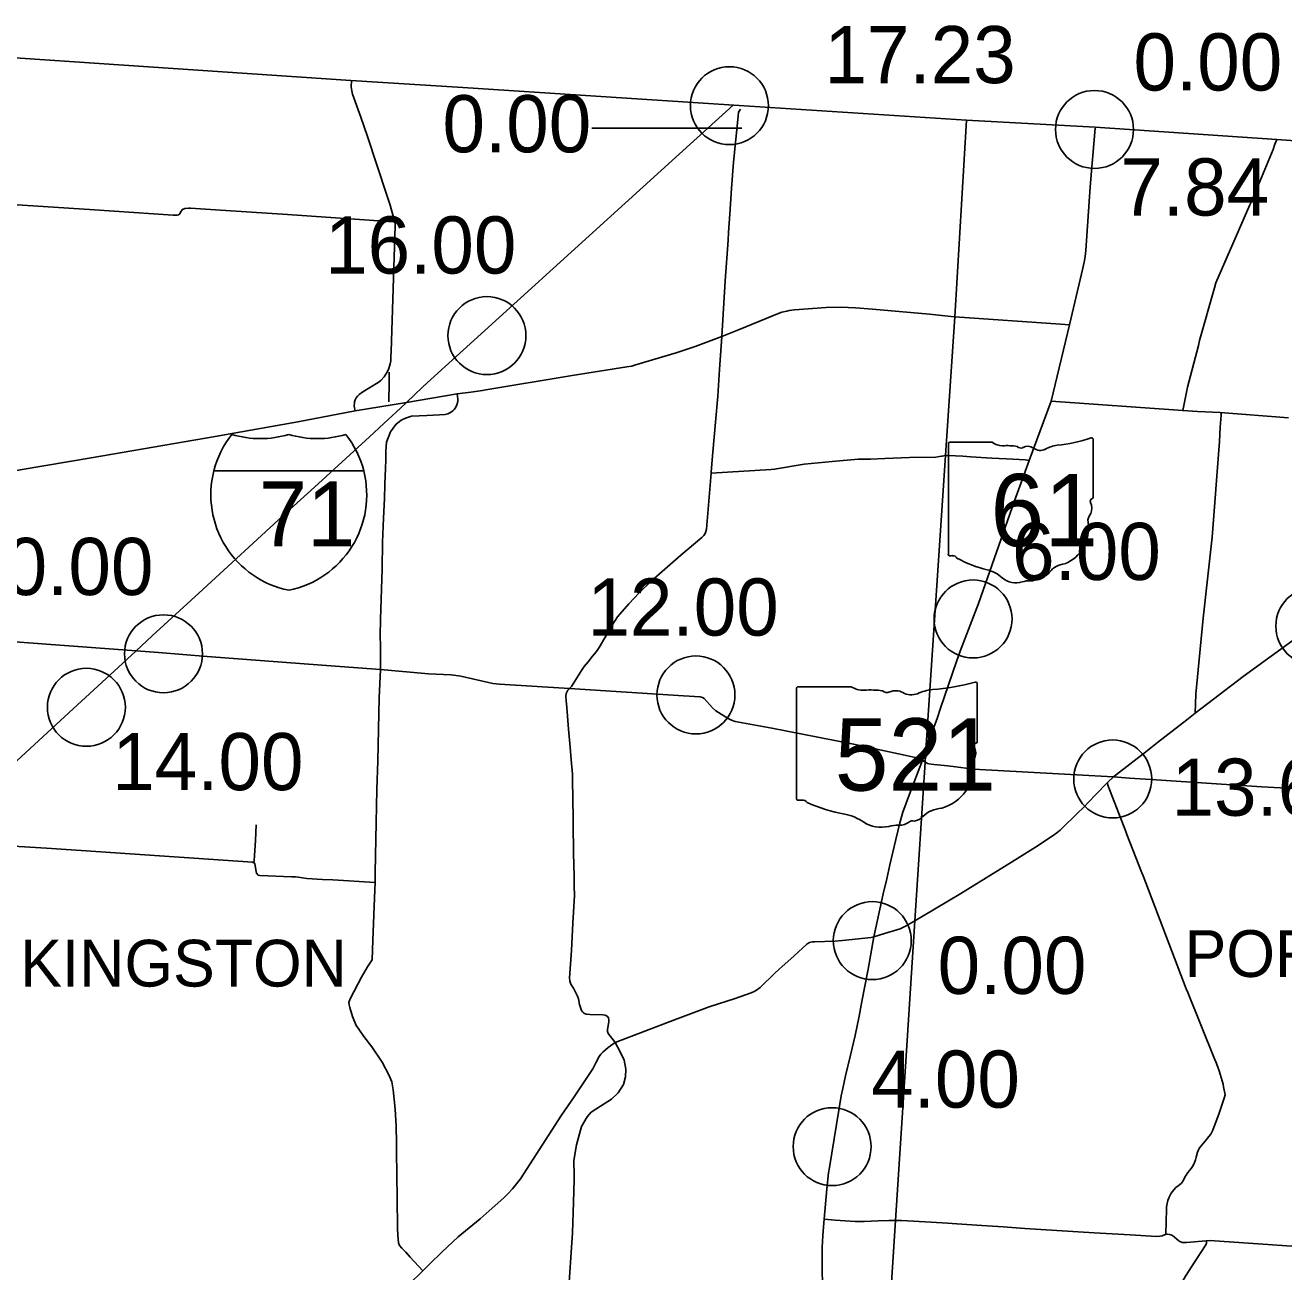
# Model space of a CAD drawing. Extents: x 1597222 to 1925846, y 496284 to 911751.
# Drawn here: x 1855559 to 1879776, y 835395 to 859388 of the extents above; entities that cross this region are included whole.
import ezdxf

# ---------------------------------------------------------------- set-up
doc = ezdxf.new("R2010")
doc.units = 0
for name, color, linetype in [('Default', 7, 'Continuous'), ('GM_X_County', 7, 'Continuous'), ('GM_X_County_Road', 7, 'Continuous'), ('GM_X_Interstate_Route', 7, 'Continuous'), ('GM_X_Interstate_Shield', 7, 'Continuous'), ('GM_X_State_Route', 7, 'Continuous'), ('GM_X_State_Shield', 7, 'Continuous'), ('GM_X_Township', 7, 'Continuous'), ('GM_X_Township_Road', 7, 'Continuous'), ('GM_X_Township_Text', 7, 'Continuous')]:
    doc.layers.add(name, color=color, linetype=linetype)

msp = doc.modelspace()

# ---------------------------------------------------------------- linework, layer by layer
at = {"layer": 'Default'}
for centre in [(1869109, 857839), (1869109, 857839), (1876133, 857381), (1876133, 857381), (1864443, 853414), (1873797, 847960), (1880372, 847822), (1858220, 847290), (1868464, 846498), (1856736, 846260), (1876484, 844881), (1871858, 841769), (1871085, 837804)]:
    msp.add_circle(centre, 750, dxfattribs=at)
at = {"layer": 'GM_X_County'}
msp.add_lwpolyline([(1850615, 859080), (1861827, 858324), (1863977, 858188), (1869100, 857855), (1873671, 857558), (1876143, 857428), (1879641, 857188), (1882352, 856998), (1886895, 856734), (1890695, 856480), (1891588, 856432), (1891937, 856405), (1896895, 856116), (1900228, 855908), (1900008, 852727), (1899571, 846055), (1899210, 840637), (1899208, 840537), (1899202, 840435), (1898887, 835373)], dxfattribs=at)
at = {"layer": 'GM_X_County_Road'}
for points in [[(1878069, 846144), (1878085, 846512), (1878125, 846983), (1878226, 847978), (1878395, 849532), (1878536, 851373), (1878554, 851651), (1878570, 851880), (1878570, 851906), (1878562, 851922), (1878551, 851936), (1878115, 851952), (1877831, 851971), (1877925, 852422), (1878131, 853220), (1878152, 853318), (1878443, 854333), (1878470, 854429), (1879125, 855929), (1879153, 855993), (1879536, 856921), (1879568, 856998), (1879605, 857097), (1879641, 857189)], [(1864382, 852364), (1866086, 852648), (1867135, 852815), (1867230, 852828), (1867285, 852844), (1868084, 853084), (1868453, 853203), (1868961, 853395), (1869281, 853526), (1870063, 853845), (1870117, 853862), (1870213, 853886), (1870261, 853896), (1870358, 853911), (1870972, 853957), (1871252, 853958), (1871532, 853946), (1871862, 853920), (1872960, 853823), (1873374, 853784)], [(1873374, 853784), (1873447, 853777), (1875479, 853633), (1875652, 853621)], [(1861908, 851967), (1862897, 852129), (1863869, 852294), (1864131, 852325), (1864358, 852360), (1864382, 852364)], [(1862398, 846985), (1862393, 847427), (1862390, 847645), (1862398, 847952), (1862426, 848926), (1862437, 849437), (1862456, 849903), (1862475, 850277), (1862478, 850547), (1862493, 850863), (1862501, 851015), (1862495, 851192), (1862512, 851365), (1862591, 851559), (1862689, 851703), (1862793, 851783), (1862874, 851825), (1862991, 851861), (1863286, 851873), (1863528, 851886), (1863641, 851896), (1863689, 851908), (1863745, 851933), (1863788, 851965), (1863815, 851990), (1863841, 852025), (1863866, 852082), (1863882, 852144), (1863886, 852190), (1863869, 852294)], [(1851992, 850242), (1853696, 850524), (1855503, 850836), (1856828, 851059), (1859214, 851472), (1860807, 851754), (1861908, 851967)], [(1863210, 835416), (1863210, 835416), (1862967, 835675), (1862884, 835775), (1862803, 835851), (1862761, 835902), (1862743, 835950), (1862731, 836098), (1862723, 836235), (1862716, 836815), (1862701, 837711), (1862701, 837868), (1862696, 838200), (1862676, 838527), (1862640, 838898), (1862616, 839053), (1862562, 839171), (1862430, 839430), (1862228, 839726), (1862076, 839926), (1861976, 840068), (1861929, 840138), (1861858, 840312), (1861805, 840480), (1861790, 840535), (1861787, 840580), (1861813, 840652), (1862029, 841063), (1862144, 841266), (1862236, 841398), (1862246, 841780), (1862289, 842748), (1862292, 842889), (1862296, 843070), (1862302, 843409), (1862314, 844036), (1862323, 844679), (1862341, 845231), (1862369, 846442), (1862398, 846985)], [(1876497, 844924), (1876809, 844899), (1877320, 844863), (1879351, 844730), (1880430, 844669)], [(1870933, 836411), (1871002, 836403), (1871142, 836391), (1871530, 836366), (1871699, 836364), (1871833, 836370), (1871969, 836377), (1872176, 836385), (1872306, 836385), (1872331, 836384)], [(1872331, 836384), (1872418, 836383), (1872993, 836351), (1873307, 836333), (1873487, 836321), (1873966, 836289), (1874379, 836263), (1874795, 836230), (1876128, 836148), (1876819, 836105), (1877326, 836075), (1877391, 836079), (1877434, 836089), (1877480, 836104), (1877504, 836111), (1877539, 836118), (1877542, 836118), (1877573, 836116), (1877603, 836108), (1877631, 836094), (1877756, 835993), (1877776, 835979), (1877806, 835965), (1877821, 835960), (1877854, 835956), (1877887, 835957), (1877903, 835960), (1878279, 835990)], [(1862419, 834675), (1862636, 834868), (1862770, 834990), (1862946, 835159), (1863210, 835416)]]:
    msp.add_lwpolyline(points, dxfattribs=at)
at = {"layer": 'GM_X_Interstate_Route'}
for points in [[(1863205, 852422), (1863294, 852506), (1869179, 857847)], [(1862551, 851804), (1862690, 851932), (1862897, 852129), (1863205, 852422)], [(1858003, 847635), (1858079, 847705), (1858902, 848457), (1860588, 850008), (1861123, 850496), (1862182, 851466), (1862551, 851804)], [(1857351, 847028), (1857695, 847346), (1858003, 847635)], [(1853497, 843457), (1854091, 844035), (1854810, 844689), (1856408, 846161), (1857196, 846884), (1857351, 847028)]]:
    msp.add_lwpolyline(points, dxfattribs=at)
at = {"layer": 'GM_X_Interstate_Shield'}
for p, q in [((1866460, 857408), (1869345, 857408)), ((1859188, 850809), (1862074, 850809)), ((1862074, 850809), (1859188, 850809)), ((1862074, 850809), (1859188, 850809))]:
    msp.add_line(p, q, dxfattribs=at)
for centre, start, end in [((1861006, 850349), 141.669, 165.8066), ((1860083, 853306), 253.0091, 286.9909), ((1861179, 853306), 253.0091, 286.9909), ((1860256, 850349), 14.1934, 38.331), ((1861006, 850349), 165.8066, 258.463), ((1860256, 850349), 281.537, 14.1934)]:
    msp.add_arc(centre, 1875, start, end, dxfattribs=at)
at = {"layer": 'GM_X_State_Route'}
for points in [[(1870898, 835100), (1870893, 835500), (1870895, 835861), (1870908, 836093), (1870926, 836338), (1870933, 836411), (1870982, 836992), (1871017, 837298), (1871032, 837400), (1871261, 838785), (1871288, 838923), (1871345, 839169), (1871441, 839565), (1871531, 839946), (1871607, 840316), (1871659, 840595), (1871776, 841222), (1871888, 841839), (1872065, 842672), (1872135, 842960), (1872195, 843231), (1872309, 843713), (1872385, 844033), (1872444, 844239), (1872573, 844591), (1872823, 845242), (1872889, 845433), (1872993, 845731), (1873113, 846066), (1873172, 846240), (1873478, 847144), (1873548, 847343), (1873901, 848259), (1874595, 850236), (1874875, 851008), (1875301, 852152), (1875652, 853621), (1875910, 854713), (1875935, 854825), (1875954, 854939), (1875967, 855054), (1876050, 856275), (1876144, 857406)], [(1877908, 846019), (1878069, 846144), (1878991, 846854), (1880073, 847637), (1885437, 851504), (1886613, 852377), (1888074, 853536), (1889468, 854711), (1890217, 855366), (1890913, 855912), (1891583, 856425)], [(1853462, 847664), (1857695, 847346), (1858127, 847314), (1859061, 847239), (1861267, 847070), (1862398, 846985), (1863319, 846906), (1863758, 846887), (1863941, 846861), (1864557, 846719), (1864687, 846705), (1866030, 846621), (1868225, 846483), (1868543, 846460), (1868589, 846449), (1868624, 846426), (1868784, 846250), (1868850, 846195), (1869082, 846046), (1869152, 846012), (1869221, 845989), (1869925, 845860), (1870186, 845810), (1871499, 845553), (1872455, 845346), (1872684, 845295), (1872802, 845263), (1872823, 845242), (1872874, 845201), (1872899, 845188), (1872917, 845181), (1872945, 845174), (1873042, 845161), (1873246, 845142), (1873416, 845122), (1873807, 845072), (1875906, 844954), (1876379, 844930), (1876497, 844924)], [(1875906, 844320), (1876154, 844572), (1876386, 844812), (1876497, 844924), (1876868, 845210), (1877089, 845378), (1877250, 845505), (1877281, 845529), (1877348, 845583), (1877908, 846019)], [(1871888, 841839), (1872092, 841906), (1872394, 841999), (1872499, 842046), (1872678, 842151), (1873057, 842376), (1873560, 842674), (1874539, 843277), (1875001, 843568), (1875337, 843791), (1875406, 843841), (1875471, 843896), (1875822, 844235), (1875906, 844320)]]:
    msp.add_lwpolyline(points, dxfattribs=at)
at = {"layer": 'GM_X_State_Shield'}
for p, q in [((1873321, 851323), (1873321, 849210)), ((1873321, 851323), (1873321, 849210)), ((1874164, 851360), (1873349, 851360)), ((1874164, 851360), (1873349, 851360)), ((1876105, 850307), (1876105, 851412)), ((1876105, 850307), (1876105, 851412)), ((1876105, 850307), (1876105, 850307)), ((1876105, 850307), (1876105, 850307)), ((1871452, 846656), (1870432, 846656)), ((1871452, 846656), (1870432, 846656)), ((1873878, 845603), (1873878, 846708)), ((1873878, 845603), (1873878, 846708)), ((1870398, 846620), (1870398, 844506)), ((1870398, 846620), (1870398, 844506)), ((1873878, 845603), (1873878, 845603)), ((1873878, 845603), (1873878, 845603))]:
    msp.add_line(p, q, dxfattribs=at)
for centre, radius, start, end in [((1873353, 851328), 32.3, 98.1301, 188.1301), ((1873353, 851328), 32.3, 98.1301, 188.1301), ((1874358, 851605), 313, 231.6195, 271.1119), ((1874358, 851605), 313, 231.6195, 271.1119), ((1874462, 850173), 1123, 80.4867, 94.9883), ((1874462, 850173), 1123, 80.4867, 94.9883), ((1874717, 851339), 90.3, 219.7921, 297.1024), ((1874717, 851339), 90.3, 219.7921, 297.1024), ((1874849, 851095), 188, 54.4667, 119.1411), ((1874849, 851095), 188, 54.4667, 119.1411), ((1875092, 851430), 226, 233.8562, 294.8282), ((1875092, 851430), 226, 233.8562, 294.8282), ((1875490, 850714), 594, 97.3462, 120.7689), ((1875490, 850714), 594, 97.3462, 120.7689), ((1875114, 854241), 2953, 275.8445, 288.9065), ((1875114, 854241), 2953, 275.8445, 288.9065), ((1876075, 851417), 31, 351.8621, 97.738), ((1876075, 851417), 31, 351.8621, 97.738), ((1876098, 850225), 48, 107.944, 210.337), ((1876098, 850225), 48, 107.944, 210.337), ((1876072, 850302), 33.2, 289.6038, 7.7341), ((1876072, 850302), 33.2, 289.6038, 7.7341), ((1875793, 850086), 288, 340.033, 23.6496), ((1875793, 850086), 288, 340.033, 23.6496), ((1875279, 849703), 739, 292.3089, 8.9858), ((1875279, 849703), 739, 292.3089, 8.9858), ((1876217, 849844), 210, 136.8065, 186.9296), ((1876217, 849844), 210, 136.8065, 186.9296), ((1873353, 849205), 32.5, 171.9584, 258.3066), ((1873353, 849205), 32.5, 171.9584, 258.3066), ((1873358, 849422), 248, 267.339, 280.6039), ((1873358, 849422), 248, 267.339, 280.6039), ((1873409, 849088), 89.5, 29.7484, 93.2717), ((1873409, 849088), 89.5, 29.7484, 93.2717), ((1874540, 850987), 2132, 240.4129, 257.1985), ((1874540, 850987), 2132, 240.4129, 257.1985), ((1873904, 848261), 667, 47.1842, 75.836), ((1873904, 848261), 667, 47.1842, 75.836), ((1875078, 849005), 239, 282.8732, 323.2771), ((1875078, 849005), 239, 282.8732, 323.2771), ((1875590, 848617), 404, 94.4031, 142.5768), ((1875590, 848617), 404, 94.4031, 142.5768), ((1874625, 849078), 423, 230.7004, 286.2918), ((1874625, 849078), 423, 230.7004, 286.2918), ((1874870, 848347), 348, 85.6951, 111.2099), ((1874870, 848347), 348, 85.6951, 111.2099), ((1874901, 848919), 226, 268.777, 315.5493), ((1874901, 848919), 226, 268.777, 315.5493), ((1875105, 848715), 63.5, 65.7517, 132.6484), ((1875105, 848715), 63.5, 65.7517, 132.6484)]:
    msp.add_arc(centre, radius, start, end, dxfattribs=at)
for centre, major_axis, start_param, end_param in [((1870438, 846624), (40.3, 0), 1.712693, 3.28349), ((1870438, 846624), (40.3, 0), 1.712693, 3.28349), ((1871694, 846901), (391, 0), 4.042523, 4.731795), ((1871694, 846901), (391, 0), 4.042523, 4.731795), ((1872639, 849537), (3691, 0), 4.814394, 5.042369), ((1872639, 849537), (3691, 0), 4.814394, 5.042369), ((1873840, 846713), (38.7, 0), 6.141152, 7.989035), ((1873840, 846713), (38.7, 0), 6.141152, 7.989035), ((1871824, 845470), (1404, 0), 1.404758, 1.657858), ((1871824, 845470), (1404, 0), 1.404758, 1.657858), ((1872143, 846635), (113, 0), 3.836095, 5.185415), ((1872143, 846635), (113, 0), 3.836095, 5.185415), ((1872308, 846391), (235, 0), 0.950623, 2.079405), ((1872308, 846391), (235, 0), 0.950623, 2.079405), ((1872611, 846726), (282, 0), 4.081561, 5.145723), ((1872611, 846726), (282, 0), 4.081561, 5.145723), ((1873109, 846011), (743, 0), 1.699011, 2.107814), ((1873109, 846011), (743, 0), 1.699011, 2.107814), ((1873870, 845522), (60, 0), 1.883978, 3.671073), ((1873870, 845522), (60, 0), 1.883978, 3.671073), ((1873488, 845382), (360, 0), 5.934695, 6.695948), ((1873488, 845382), (360, 0), 5.934695, 6.695948), ((1873837, 845599), (41.5, 0), 5.05454, 6.418171), ((1873837, 845599), (41.5, 0), 5.05454, 6.418171), ((1874017, 845140), (262, 0), 2.387724, 3.262537), ((1874017, 845140), (262, 0), 2.387724, 3.262537), ((1872845, 845000), (923, 0), 5.101752, 6.440018), ((1872845, 845000), (923, 0), 5.101752, 6.440018), ((1870438, 844502), (40.7, 0), 3.00124, 4.508301), ((1870438, 844502), (40.7, 0), 3.00124, 4.508301), ((1870444, 844718), (310, 0), 4.665946, 4.897461), ((1870444, 844718), (310, 0), 4.665946, 4.897461), ((1870508, 844385), (112, 0), 0.519207, 1.627899), ((1870508, 844385), (112, 0), 0.519207, 1.627899), ((1871921, 846283), (2665, 0), 4.195997, 4.488961), ((1871921, 846283), (2665, 0), 4.195997, 4.488961), ((1873235, 843913), (506, 0), 1.647645, 2.488434), ((1873235, 843913), (506, 0), 1.647645, 2.488434), ((1871127, 843557), (834, 0), 0.823519, 1.323587), ((1871127, 843557), (834, 0), 0.823519, 1.323587), ((1872028, 844374), (529, 0), 4.026481, 4.996735), ((1872028, 844374), (529, 0), 4.026481, 4.996735), ((1872334, 843643), (435, 0), 1.495662, 1.94098), ((1872334, 843643), (435, 0), 1.495662, 1.94098), ((1872373, 844216), (282, 0), 4.691044, 5.507374), ((1872373, 844216), (282, 0), 4.691044, 5.507374), ((1872628, 844011), (79.4, 0), 1.147584, 2.315152), ((1872628, 844011), (79.4, 0), 1.147584, 2.315152), ((1872594, 844302), (298, 0), 4.937069, 5.64225), ((1872594, 844302), (298, 0), 4.937069, 5.64225)]:
    msp.add_ellipse(centre, major_axis=major_axis, ratio=0.8, start_param=start_param, end_param=end_param, dxfattribs=at)
at = {"layer": 'GM_X_Township'}
msp.add_lwpolyline([(1850615, 859080), (1861827, 858324), (1863977, 858188), (1869100, 857855), (1873671, 857558), (1873447, 853777), (1873266, 851105), (1872889, 845433), (1872874, 845201), (1872678, 842151), (1872497, 839344), (1872306, 836385), (1871965, 831096), (1871301, 831135), (1870943, 831158), (1868637, 831266), (1861106, 831707), (1859467, 831803), (1858606, 831851), (1854821, 832136)], dxfattribs=at)
at = {"layer": 'GM_X_Township_Road'}
for points in [[(1862600, 853109), (1862679, 855525), (1862678, 855551), (1862670, 855604), (1862621, 855781), (1862579, 855924), (1862511, 856133), (1862144, 857247), (1862016, 857620), (1861855, 858062), (1861842, 858124), (1861831, 858202), (1861835, 858314)], [(1869094, 855406), (1869114, 855750), (1869148, 856242), (1869190, 856752), (1869276, 857636), (1869281, 857713), (1869320, 857773)], [(1851052, 856192), (1851109, 856192), (1851317, 856179), (1852272, 856121), (1852677, 856096), (1855405, 855928), (1855903, 855897), (1856892, 855832)], [(1856892, 855832), (1858408, 855732), (1858481, 855729), (1858507, 855738), (1858528, 855753), (1858558, 855806), (1858584, 855843), (1858630, 855863), (1858699, 855865), (1858740, 855866), (1859219, 855834), (1859911, 855789), (1860608, 855745), (1862639, 855602), (1862670, 855604)], [(1868961, 853395), (1869030, 854466), (1869084, 855249), (1869094, 855406)], [(1866125, 842638), (1866122, 842825), (1866119, 843014), (1866110, 843448), (1866102, 844029), (1866096, 844587), (1866090, 844777), (1866088, 844973), (1866065, 845250), (1866043, 845495), (1866013, 845838), (1865981, 846259), (1865967, 846390), (1865963, 846470), (1865970, 846524), (1865985, 846563), (1865999, 846589), (1866030, 846621), (1866069, 846663), (1866266, 846968), (1866317, 847046), (1866389, 847138), (1866477, 847243), (1866553, 847332), (1866604, 847408), (1866882, 847892), (1866909, 847933), (1866956, 847998), (1867172, 848249), (1867375, 848465), (1867610, 848696), (1868175, 849189), (1868579, 849525), (1868618, 849565), (1868643, 849606), (1868658, 849643), (1868666, 849690), (1868752, 850688), (1868758, 850767), (1868760, 850792), (1868792, 851171), (1868844, 851750), (1868884, 852250), (1868920, 852760), (1868961, 853395)], [(1861908, 851967), (1861890, 852053), (1861889, 852074), (1861893, 852116), (1861897, 852136), (1861910, 852176), (1861929, 852213), (1861940, 852231), (1861953, 852247), (1861967, 852263), (1861987, 852281), (1862055, 852330), (1862353, 852513), (1862401, 852552), (1862464, 852620), (1862501, 852670), (1862532, 852724), (1862557, 852780), (1862583, 852869), (1862593, 852930), (1862597, 853012), (1862600, 853109)], [(1862555, 852138), (1862563, 852502), (1862563, 852712)], [(1875301, 852152), (1877831, 851971)], [(1878551, 851936), (1879863, 851829)], [(1868758, 850767), (1869911, 850836), (1869979, 850842), (1870548, 850939), (1871084, 850990), (1871587, 851034), (1871629, 851035)], [(1871629, 851035), (1871821, 851038), (1872096, 851051), (1872573, 851066), (1873080, 851077), (1873153, 851086), (1873189, 851092), (1873201, 851094)], [(1873201, 851094), (1873266, 851105), (1873316, 851109), (1873602, 851093), (1873755, 851081), (1874156, 851056), (1874440, 851043), (1874686, 851029), (1874797, 851021), (1874875, 851008)], [(1878444, 839494), (1877928, 840772), (1877899, 840844), (1877069, 843015), (1877046, 843075), (1876757, 843812), (1876734, 843872), (1876436, 844644), (1876389, 844761), (1876386, 844812)], [(1859959, 843268), (1859968, 843303), (1859973, 843410), (1859989, 843698), (1860002, 843997)], [(1854896, 843613), (1855969, 843548), (1857017, 843480), (1859932, 843277), (1859959, 843268), (1859973, 843260), (1859980, 843245), (1860002, 843098), (1860009, 843067), (1860041, 843030), (1860074, 843024), (1860686, 842999), (1860758, 842996), (1860814, 842991), (1860981, 842964), (1861282, 842947), (1861478, 842937), (1862292, 842889)], [(1866913, 839811), (1866844, 839894), (1866779, 839980), (1866764, 840018), (1866765, 840057), (1866786, 840206), (1866788, 840245), (1866781, 840280), (1866759, 840313), (1866716, 840336), (1866676, 840340), (1866424, 840347), (1866350, 840355), (1866320, 840364), (1866299, 840377), (1866280, 840396), (1866263, 840426), (1866226, 840542), (1866202, 840647), (1866186, 840698), (1866148, 840779), (1866109, 840853), (1866060, 840934), (1866038, 840989), (1866033, 841051), (1866073, 841581), (1866099, 842105), (1866125, 842638)], [(1866665, 839615), (1866674, 839624), (1866777, 839711), (1866913, 839811), (1868052, 840243), (1868716, 840498), (1869221, 840653), (1869529, 840766), (1869582, 840790), (1869627, 840814), (1869702, 840869), (1869986, 841148), (1870122, 841273), (1870349, 841472), (1870605, 841706), (1870651, 841731), (1870706, 841746), (1870745, 841748), (1871135, 841758), (1871285, 841769), (1871833, 841832), (1871888, 841839)], [(1863210, 835416), (1863339, 835540), (1863580, 835778), (1863887, 836070), (1864310, 836414), (1864489, 836569), (1864766, 836819), (1864851, 836902), (1864933, 836989), (1865090, 837183), (1865880, 838411), (1866121, 838762), (1866467, 839283), (1866481, 839304), (1866538, 839419), (1866602, 839540), (1866637, 839586), (1866665, 839615)], [(1866119, 837164), (1866120, 837249), (1866117, 837540), (1866169, 837838), (1866264, 838193), (1866369, 838375), (1866452, 838465), (1866628, 838586), (1866843, 838716), (1866969, 838837), (1867068, 839000), (1867109, 839145), (1867118, 839292), (1867083, 839467), (1867007, 839630), (1866913, 839811)], [(1877504, 836111), (1877505, 836183), (1877512, 836312), (1877521, 836644), (1877530, 836707), (1877546, 836769), (1877568, 836829), (1877610, 836910), (1877659, 836975), (1877699, 837015), (1877743, 837051), (1877776, 837074), (1877803, 837097), (1877825, 837126), (1877835, 837141), (1877864, 837196), (1877880, 837227), (1877896, 837256), (1877932, 837309), (1877992, 837382), (1878020, 837419), (1878051, 837481), (1878079, 837553), (1878089, 837602), (1878118, 837696), (1878135, 837742), (1878140, 837754), (1878161, 837789), (1878186, 837820), (1878262, 837909), (1878336, 837999), (1878371, 838044), (1878412, 838119), (1878530, 838451), (1878625, 838740), (1878645, 838799), (1878617, 838955), (1878607, 839009), (1878529, 839261), (1878501, 839352), (1878466, 839439), (1878444, 839494)], [(1865920, 833680), (1866088, 836143), (1866109, 836734), (1866119, 837164)], [(1876176, 831049), (1876244, 831313), (1876339, 831976), (1876476, 832658), (1876479, 832675), (1876506, 832758), (1876634, 833154), (1876703, 833255), (1876835, 833358), (1876875, 833401), (1876911, 833448), (1876937, 833491), (1877010, 833643), (1877414, 834454), (1877715, 835018), (1877883, 835308), (1878069, 835602), (1878276, 835912), (1878286, 835945), (1878286, 835969), (1878279, 835990)], [(1878279, 835990), (1878360, 835995), (1878441, 835994), (1878907, 835961), (1883352, 835653)]]:
    msp.add_lwpolyline(points, dxfattribs=at)

# ---------------------------------------------------------------- texts
at = {"layer": 'Default'}
for s, p in [('17.23', (1870936, 858272)), ('0.00', (1876883, 858131)), ('0.00', (1863588, 856941)), ('7.84', (1876630, 855724)), ('16.00', (1861329, 854608)), ('6.00', (1874547, 848710)), ('10.00', (1854346, 848420)), ('12.00', (1866377, 847640)), ('14.00', (1857233, 844665)), ('13.62', (1877615, 844173)), ('0.00', (1873115, 840744)), ('4.00', (1871835, 838554))]:
    msp.add_text(s, height=1100, dxfattribs=at).set_placement(p)
at = {"layer": 'GM_X_Interstate_Shield'}
msp.add_text('71', height=1250, dxfattribs=at).set_placement((1860053, 849356))
at = {"layer": 'GM_X_State_Shield'}
for s, p in [('61', (1874131, 849359)), ('61', (1874131, 849359)), ('521', (1871135, 844656)), ('521', (1871135, 844656))]:
    msp.add_text(s, height=1392.2, dxfattribs=at).set_placement(p)
at = {"layer": 'GM_X_Township_Text'}
for s, p in [('KINGSTON', (1855462, 840885)), ('PORTER', (1877867, 841070))]:
    msp.add_text(s, height=900, rotation=0, dxfattribs=at).set_placement(p)

doc.saveas('drawing.dxf')
